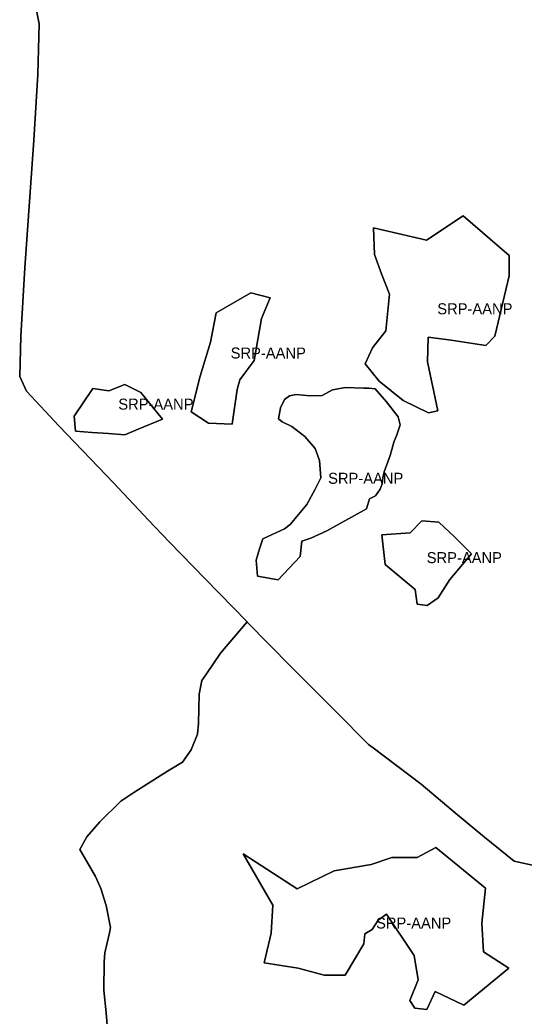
# Model space of a CAD drawing. Extents: x 598968 to 613553, y 4409678 to 4430833.
# Drawn here: x 604383 to 604933, y 4420271 to 4421359 of the extents above; entities that cross this region are included whole.
import ezdxf

# ---------------------------------------------------------------- set-up
doc = ezdxf.new("R2010")
doc.units = 0
doc.layers.add('Sòl Rústic Protegit', color=7, linetype='Continuous')
doc.layers.add('Sòl Rústic Protegit - Alt Nivell de Protecció', color=7, linetype='Continuous')

msp = doc.modelspace()

# ---------------------------------------------------------------- linework, layer by layer
at = {"layer": 'Sòl Rústic Protegit'}
for points in [[(604478.8633, 4420247.6962), (604476.6133, 4420275.1962), (604473.9883, 4420299.6962), (604474.5511, 4420330.6962), (604475.3011, 4420340.6962), (604480.3011, 4420362.1962), (604481.3637, 4420368.1962), (604476.7387, 4420392.1964), (604470.9263, 4420410.6964), (604465.1763, 4420423.6964), (604455.4887, 4420440.1964), (604447.8637, 4420453.1964), (604455.6763, 4420467.1964), (604469.7391, 4420483.6964), (604492.6769, 4420506.1964), (604506.9895, 4420515.6964), (604543.6151, 4420538.6966), (604559.8653, 4420548.6966), (604569.3653, 4420562.1966), (604576.4281, 4420579.1966), (604577.4281, 4420590.6966), (604578.0531, 4420622.6966), (604581.1157, 4420637.6966), (604586.1783, 4420645.1966), (604601.5537, 4420667.6968), (604630.4243, 4420701.6912), (604630.4291, 4420701.6968), (604584.6163, 4420748.6968), (604545.3035, 4420789.1968), (604522.9909, 4420812.6968), (604484.9281, 4420853.1968), (604424.9277, 4420915.6968), (604389.8773, 4420953.6158), (604389.8025, 4420953.6968), (604382.5525, 4420969.6968), (604383.3651, 4421013.6968), (604387.9279, 4421088.1968), (604390.2407, 4421119.1968), (604397.5537, 4421227.697), (604401.9915, 4421299.197), (604403.5541, 4421354.697), (604397.9293, 4421382.6972)], [(604397.9293, 4421382.6972), (604403.5541, 4421354.697), (604401.9915, 4421299.197), (604397.5537, 4421227.697), (604390.2407, 4421119.1968), (604387.9279, 4421088.1968), (604383.3651, 4421013.6968), (604382.5525, 4420969.6968), (604389.8025, 4420953.6968), (604389.8773, 4420953.6158), (604424.9277, 4420915.6968), (604484.9281, 4420853.1968), (604522.9909, 4420812.6968), (604545.3035, 4420789.1968), (604584.6163, 4420748.6968), (604630.4291, 4420701.6968), (604630.4243, 4420701.6912), (604630.5093, 4420701.6038), (604678.5717, 4420652.605), (604727.1339, 4420604.1062), (604762.9461, 4420568.107), (604767.8837, 4420564.1072), (604820.3209, 4420524.6082), (604860.1331, 4420491.1092), (604889.3829, 4420466.6098), (604921.6953, 4420440.6106), (605031.3603, 4420416.657)], [(605031.3603, 4420416.657), (604921.6953, 4420440.6106), (604889.3829, 4420466.6098), (604860.1331, 4420491.1092), (604820.3209, 4420524.6082), (604767.8837, 4420564.1072), (604762.9461, 4420568.107), (604727.1339, 4420604.1062), (604678.5717, 4420652.605), (604630.5093, 4420701.6038), (604630.4243, 4420701.6912), (604601.5537, 4420667.6968), (604586.1783, 4420645.1966), (604581.1157, 4420637.6966), (604578.0531, 4420622.6966), (604577.4281, 4420590.6966), (604576.4281, 4420579.1966), (604569.3653, 4420562.1966), (604559.8653, 4420548.6966), (604543.6151, 4420538.6966), (604506.9895, 4420515.6964), (604492.6769, 4420506.1964), (604469.7391, 4420483.6964), (604455.6763, 4420467.1964), (604447.8637, 4420453.1964), (604455.4887, 4420440.1964), (604465.1763, 4420423.6964), (604470.9263, 4420410.6964), (604476.7387, 4420392.1964), (604481.3637, 4420368.1962), (604480.3011, 4420362.1962), (604475.3011, 4420340.6962), (604474.5511, 4420330.6962), (604473.9883, 4420299.6962), (604476.6133, 4420275.1962), (604478.8633, 4420247.6962)]]:
    msp.add_lwpolyline(points, dxfattribs=at)
for points in [[(604866.3399, 4421145.1024), (604916.5041, 4421101.6268), (604916.5041, 4421079.3316), (604900.8975, 4421013.5606), (604890.8647, 4421003.5278), (604852.9629, 4421009.1016), (604827.8131, 4421012.4064), (604827.3233, 4420985.6916), (604838.4709, 4420932.1832), (604828.4381, 4420929.9536), (604800.6257, 4420943.4064), (604774.5631, 4420964.4064), (604759.3229, 4420983.4622), (604767.3757, 4421000.9064), (604781.6257, 4421019.4064), (604785.8757, 4421059.4064), (604777.1591, 4421081.561), (604769.3557, 4421102.7416), (604768.2409, 4421131.7254), (604826.2085, 4421118.3482)], [(604619.7361, 4420955.51), (604614.1635, 4420917.5934), (604588.4147, 4420918.7128), (604569.3831, 4420931.0276), (604579.1735, 4420970.01), (604590.4235, 4421007.01), (604596.7361, 4421039.01), (604634.3147, 4421060.891), (604655.5855, 4421055.2934), (604646.1111, 4421033.01), (604638.1735, 4420987.01), (604622.6735, 4420966.01)], [(604497.1477, 4420960.958), (604514.5269, 4420952.2982), (604538.0367, 4420923.191), (604511.7101, 4420911.958), (604497.1477, 4420905.958), (604479.2101, 4420907.458), (604461.2727, 4420908.458), (604443.3351, 4420909.958), (604441.7103, 4420926.458), (604462.0853, 4420956.458), (604479.3977, 4420953.958)], [(604737.8677, 4420957.5102), (604757.8051, 4420957.0102), (604763.2427, 4420957.0102), (604770.2427, 4420956.0102), (604782.4927, 4420942.0102), (604795.1801, 4420925.5102), (604797.3677, 4420917.0102), (604793.8677, 4420906.0102), (604790.3677, 4420898.0102), (604788.1801, 4420890.0102), (604786.4301, 4420883.5102), (604783.8049, 4420876.5102), (604779.8677, 4420865.5102), (604778.5549, 4420859.0102), (604777.6801, 4420852.5102), (604775.4927, 4420846.5102), (604770.6801, 4420839.5102), (604764.1177, 4420836.0102), (604760.6177, 4420825.0102), (604717.3049, 4420801.0102), (604699.8051, 4420793.0102), (604690.1801, 4420790.0102), (604688.4301, 4420773.0102), (604664.3677, 4420747.5102), (604641.6177, 4420751.5102), (604640.3051, 4420769.0102), (604643.8051, 4420781.5102), (604647.7425, 4420792.5102), (604671.3677, 4420803.5102), (604677.4925, 4420808.0102), (604695.4301, 4420830.0102), (604704.6177, 4420846.5102), (604706.8675, 4420851.0102), (604710.7425, 4420859.0102), (604709.4301, 4420878.0102), (604704.6177, 4420891.0102), (604693.2425, 4420904.0102), (604679.2425, 4420915.0102), (604668.7425, 4420920.0102), (604664.8051, 4420923.5102), (604666.9925, 4420935.5102), (604671.3677, 4420944.5102), (604676.6177, 4420948.5102), (604684.0551, 4420950.0102), (604699.3677, 4420948.5102), (604712.4925, 4420949.0102), (604723.4301, 4420955.0102)], [(604838.8291, 4420728.1396), (604826.8291, 4420719.6396), (604815.9541, 4420721.1396), (604813.7041, 4420737.1396), (604780.9709, 4420764.2202), (604777.6123, 4420796.686), (604808.4541, 4420799.1396), (604820.9541, 4420812.1396), (604839.5905, 4420810.6836), (604857.1415, 4420794.1396), (604875.2627, 4420776.126), (604851.7665, 4420748.1396)], [(604890.4885, 4420411.2446), (604886.5599, 4420372.9394), (604888.5241, 4420341.5094), (604916.0253, 4420323.8302), (604866.9161, 4420283.5606), (604835.4861, 4420298.2934), (604826.6465, 4420278.6496), (604813.3229, 4420280.0098), (604807.9849, 4420288.4714), (604817.0103, 4420311.0098), (604812.5729, 4420337.5098), (604782.4481, 4420382.7612), (604773.2603, 4420376.0098), (604766.7333, 4420366.064), (604758.8757, 4420361.1532), (604757.8937, 4420350.3492), (604737.2677, 4420315.9726), (604714.6773, 4420315.9726), (604686.1939, 4420323.8302), (604648.8709, 4420329.7232), (604656.7285, 4420362.1354), (604658.5729, 4420392.5098), (604626.2807, 4420448.5676), (604685.2119, 4420410.2624), (604725.4813, 4420429.9062), (604765.7509, 4420436.7814), (604788.3413, 4420444.6388), (604815.8425, 4420444.6388), (604836.4683, 4420455.443)]]:
    msp.add_lwpolyline(points, close=True, dxfattribs=at)
at = {"layer": 'Sòl Rústic Protegit - Alt Nivell de Protecció'}
for points in [[(604866.3399, 4421145.1024), (604826.2085, 4421118.3482), (604768.2409, 4421131.7254), (604769.3557, 4421102.7416), (604777.1591, 4421081.561), (604785.8757, 4421059.4064), (604781.6257, 4421019.4064), (604767.3757, 4421000.9064), (604759.3229, 4420983.4622), (604774.5631, 4420964.4064), (604800.6257, 4420943.4064), (604828.4381, 4420929.9536), (604838.4709, 4420932.1832), (604827.3233, 4420985.6916), (604827.8131, 4421012.4064), (604852.9629, 4421009.1016), (604890.8647, 4421003.5278), (604900.8975, 4421013.5606), (604916.5041, 4421079.3316), (604916.5041, 4421101.6268)], [(604619.7361, 4420955.51), (604622.6735, 4420966.01), (604638.1735, 4420987.01), (604646.1111, 4421033.01), (604655.5855, 4421055.2934), (604634.3147, 4421060.891), (604596.7361, 4421039.01), (604590.4235, 4421007.01), (604579.1735, 4420970.01), (604569.3831, 4420931.0276), (604588.4147, 4420918.7128), (604614.1635, 4420917.5934)], [(604497.1477, 4420960.958), (604479.3977, 4420953.958), (604462.0853, 4420956.458), (604441.7103, 4420926.458), (604443.3351, 4420909.958), (604461.2727, 4420908.458), (604479.2101, 4420907.458), (604497.1477, 4420905.958), (604511.7101, 4420911.958), (604538.0367, 4420923.191), (604514.5269, 4420952.2982)], [(604737.8677, 4420957.5102), (604723.4301, 4420955.0102), (604712.4925, 4420949.0102), (604699.3677, 4420948.5102), (604684.0551, 4420950.0102), (604676.6177, 4420948.5102), (604671.3677, 4420944.5102), (604666.9925, 4420935.5102), (604664.8051, 4420923.5102), (604668.7425, 4420920.0102), (604679.2425, 4420915.0102), (604693.2425, 4420904.0102), (604704.6177, 4420891.0102), (604709.4301, 4420878.0102), (604710.7425, 4420859.0102), (604706.8675, 4420851.0102), (604704.6177, 4420846.5102), (604695.4301, 4420830.0102), (604677.4925, 4420808.0102), (604671.3677, 4420803.5102), (604647.7425, 4420792.5102), (604643.8051, 4420781.5102), (604640.3051, 4420769.0102), (604641.6177, 4420751.5102), (604664.3677, 4420747.5102), (604688.4301, 4420773.0102), (604690.1801, 4420790.0102), (604699.8051, 4420793.0102), (604717.3049, 4420801.0102), (604760.6177, 4420825.0102), (604764.1177, 4420836.0102), (604770.6801, 4420839.5102), (604775.4927, 4420846.5102), (604777.6801, 4420852.5102), (604778.5549, 4420859.0102), (604779.8677, 4420865.5102), (604783.8049, 4420876.5102), (604786.4301, 4420883.5102), (604788.1801, 4420890.0102), (604790.3677, 4420898.0102), (604793.8677, 4420906.0102), (604797.3677, 4420917.0102), (604795.1801, 4420925.5102), (604782.4927, 4420942.0102), (604770.2427, 4420956.0102), (604763.2427, 4420957.0102), (604757.8051, 4420957.0102)], [(604838.8291, 4420728.1396), (604851.7665, 4420748.1396), (604875.2627, 4420776.126), (604857.1415, 4420794.1396), (604839.5905, 4420810.6836), (604820.9541, 4420812.1396), (604808.4541, 4420799.1396), (604777.6123, 4420796.686), (604780.9709, 4420764.2202), (604813.7041, 4420737.1396), (604815.9541, 4420721.1396), (604826.8291, 4420719.6396)], [(604890.4885, 4420411.2446), (604836.4683, 4420455.443), (604815.8425, 4420444.6388), (604788.3413, 4420444.6388), (604765.7509, 4420436.7814), (604725.4813, 4420429.9062), (604685.2119, 4420410.2624), (604626.2807, 4420448.5676), (604658.5729, 4420392.5098), (604656.7285, 4420362.1354), (604648.8709, 4420329.7232), (604686.1939, 4420323.8302), (604714.6773, 4420315.9726), (604737.2677, 4420315.9726), (604757.8937, 4420350.3492), (604758.8757, 4420361.1532), (604766.7333, 4420366.064), (604773.2603, 4420376.0098), (604782.4481, 4420382.7612), (604812.5729, 4420337.5098), (604817.0103, 4420311.0098), (604807.9849, 4420288.4714), (604813.3229, 4420280.0098), (604826.6465, 4420278.6496), (604835.4861, 4420298.2934), (604866.9161, 4420283.5606), (604916.0253, 4420323.8302), (604888.5241, 4420341.5094), (604886.5599, 4420372.9394)]]:
    msp.add_lwpolyline(points, close=True, dxfattribs=at)

# ---------------------------------------------------------------- texts
for p in [(604837.9135, 4421037.528), (604612.4843, 4420989.2422), (604489.8735, 4420933.458), (604718.8364, 4420852.5102), (604826.4375, 4420765.8896), (604771.153, 4420367.0463)]:
    msp.add_text('SRP-AANP', height=12, dxfattribs=at).set_placement(p)

doc.saveas('drawing.dxf')
